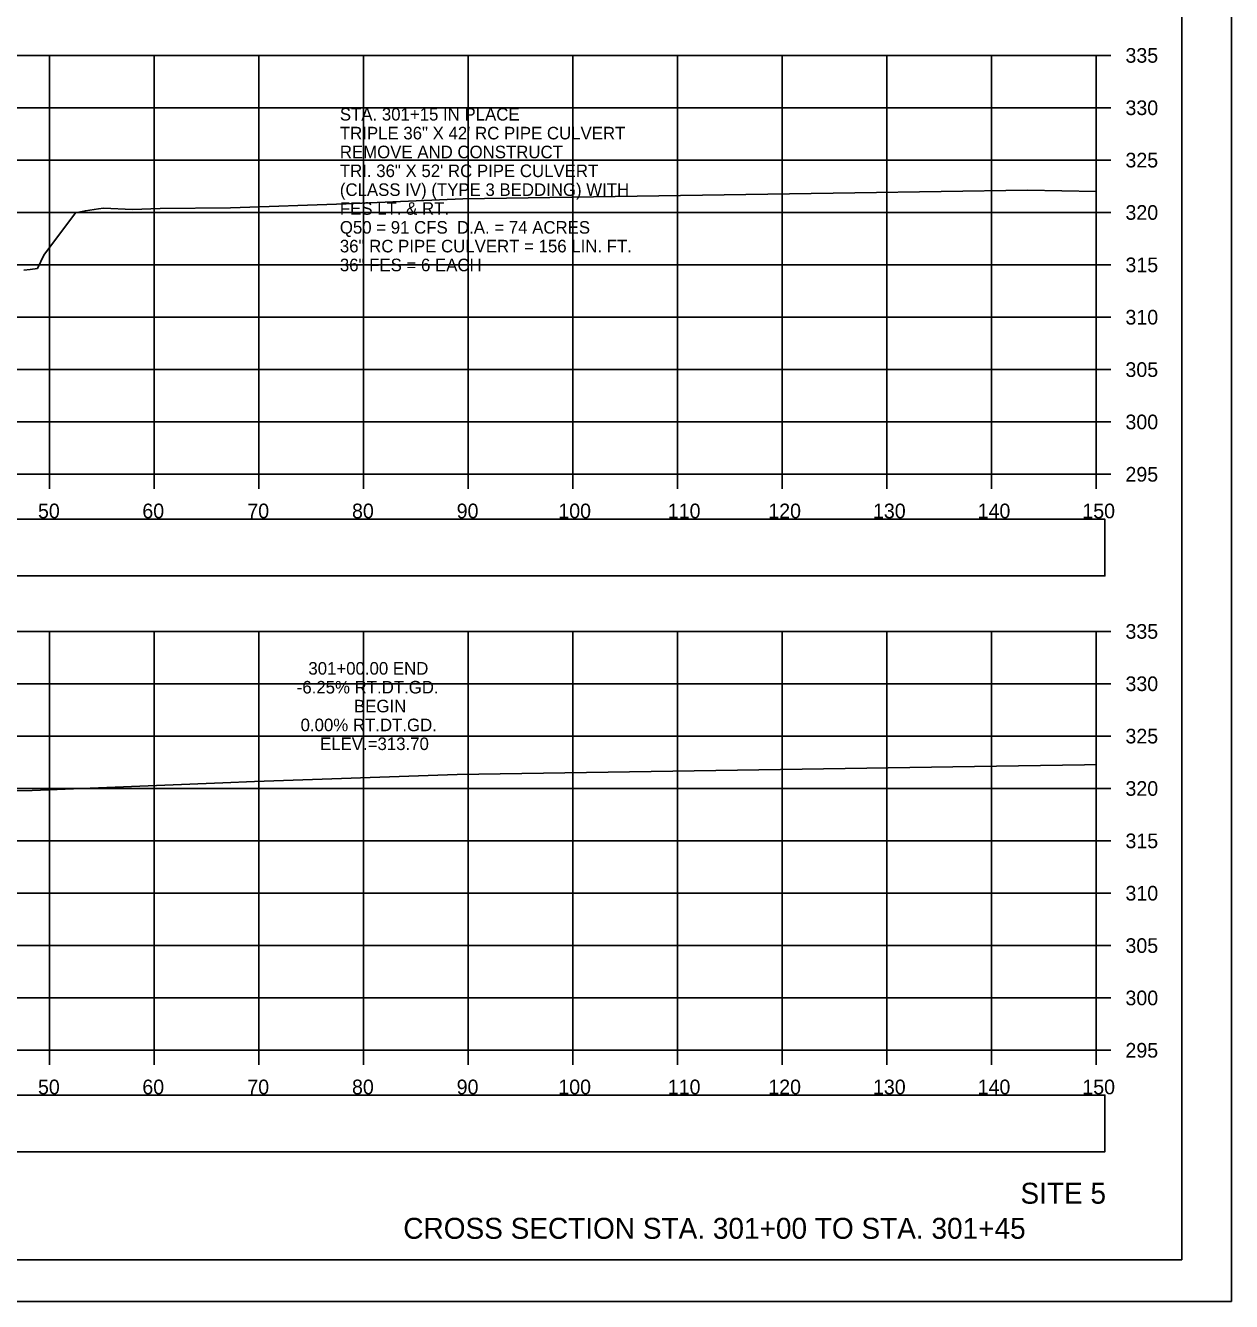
# Model space of a CAD drawing. Extents: x 1376273 to 1384221, y 378927 to 384592.
# Drawn here: x 1381406.1 to 1381521.3, y 380111.8 to 380233.7 of the extents above; entities that cross this region are included whole.
import ezdxf

# ---------------------------------------------------------------- set-up
doc = ezdxf.new("R2010")
doc.units = 0
for name, color, linetype in [('R_Axis', 7, 'Continuous'), ('R_Axis Annot', 7, 'Continuous'), ('R_Border', 7, 'Continuous'), ('R_Draft', 7, 'Continuous'), ('R_Exist Surface', 7, 'Continuous'), ('R_Grid', 7, 'Continuous'), ('R_No Plot', 7, 'Continuous'), ('R_Water', 7, 'Continuous'), ('R_Xsect Elev', 7, 'Continuous')]:
    doc.layers.add(name, color=color, linetype=linetype)

msp = doc.modelspace()

# ---------------------------------------------------------------- linework, layer by layer
at = {"layer": 'R_Axis'}
for p, q in [((1381508.35, 380190.82), (1381508.35, 380230.82)), ((1381509.75, 380230.82), (1381508.35, 380230.82)), ((1381509.75, 380225.82), (1381508.35, 380225.82)), ((1381509.75, 380220.82), (1381508.35, 380220.82)), ((1381509.75, 380215.82), (1381508.35, 380215.82)), ((1381509.75, 380210.82), (1381508.35, 380210.82)), ((1381509.75, 380205.82), (1381508.35, 380205.82)), ((1381509.75, 380200.82), (1381508.35, 380200.82)), ((1381509.75, 380195.82), (1381508.35, 380195.82)), ((1381208.35, 380190.82), (1381508.35, 380190.82)), ((1381408.35, 380189.42), (1381408.35, 380190.82)), ((1381418.35, 380189.42), (1381418.35, 380190.82)), ((1381428.35, 380189.42), (1381428.35, 380190.82)), ((1381438.35, 380189.42), (1381438.35, 380190.82)), ((1381448.35, 380189.42), (1381448.35, 380190.82)), ((1381458.35, 380189.42), (1381458.35, 380190.82)), ((1381468.35, 380189.42), (1381468.35, 380190.82)), ((1381478.35, 380189.42), (1381478.35, 380190.82)), ((1381488.35, 380189.42), (1381488.35, 380190.82)), ((1381498.35, 380189.42), (1381498.35, 380190.82)), ((1381508.35, 380189.42), (1381508.35, 380190.82)), ((1381509.75, 380190.82), (1381508.35, 380190.82)), ((1381508.35, 380135.82), (1381508.35, 380175.82)), ((1381509.75, 380175.82), (1381508.35, 380175.82)), ((1381509.75, 380170.82), (1381508.35, 380170.82)), ((1381509.75, 380165.82), (1381508.35, 380165.82)), ((1381509.75, 380160.82), (1381508.35, 380160.82)), ((1381509.75, 380155.82), (1381508.35, 380155.82)), ((1381509.75, 380150.82), (1381508.35, 380150.82)), ((1381509.75, 380145.82), (1381508.35, 380145.82)), ((1381509.75, 380140.82), (1381508.35, 380140.82)), ((1381208.35, 380135.82), (1381508.35, 380135.82)), ((1381408.35, 380134.42), (1381408.35, 380135.82)), ((1381418.35, 380134.42), (1381418.35, 380135.82)), ((1381428.35, 380134.42), (1381428.35, 380135.82)), ((1381438.35, 380134.42), (1381438.35, 380135.82)), ((1381448.35, 380134.42), (1381448.35, 380135.82)), ((1381458.35, 380134.42), (1381458.35, 380135.82)), ((1381468.35, 380134.42), (1381468.35, 380135.82)), ((1381478.35, 380134.42), (1381478.35, 380135.82)), ((1381488.35, 380134.42), (1381488.35, 380135.82)), ((1381498.35, 380134.42), (1381498.35, 380135.82)), ((1381508.35, 380134.42), (1381508.35, 380135.82)), ((1381509.75, 380135.82), (1381508.35, 380135.82))]:
    msp.add_line(p, q, dxfattribs=at)
at = {"layer": 'R_Axis Annot'}
for points in [[(1381207.5, 380181.11), (1381509.19, 380181.11), (1381509.19, 380186.52), (1381207.5, 380186.52)], [(1381207.5, 380126.14), (1381509.19, 380126.14), (1381509.19, 380131.55), (1381207.5, 380131.55)]]:
    msp.add_lwpolyline(points, close=True, dxfattribs=at)
at = {"layer": 'R_Border'}
for q in [(1381516.53, 380321.28), (1381200.35, 380115.82)]:
    msp.add_line((1381516.53, 380115.82), q, dxfattribs=at)
at = {"layer": 'R_Exist Surface'}
for points in [[(1381405.9, 380210.3), (1381406.52, 380210.38), (1381407.21, 380210.46), (1381407.82, 380211.74), (1381410.85, 380215.78), (1381411.8, 380215.98), (1381413.04, 380216.18), (1381413.52, 380216.22), (1381416.28, 380216.12), (1381418.94, 380216.19), (1381425.65, 380216.25), (1381436.71, 380216.65), (1381447.85, 380217.12), (1381485.3, 380217.7), (1381501.78, 380217.94), (1381508.35, 380217.83)], [(1381403.44, 380160.56), (1381406.7, 380160.63), (1381424.92, 380161.36), (1381427.96, 380161.48), (1381447.32, 380162.16), (1381496.74, 380162.92), (1381507.25, 380163.08), (1381508.35, 380163.11)]]:
    msp.add_lwpolyline(points, dxfattribs=at)
at = {"layer": 'R_Grid'}
for p, q in [((1381208.35, 380230.82), (1381508.35, 380230.82)), ((1381408.35, 380190.82), (1381408.35, 380230.82)), ((1381418.35, 380190.82), (1381418.35, 380230.82)), ((1381428.35, 380190.82), (1381428.35, 380230.82)), ((1381438.35, 380190.82), (1381438.35, 380230.82)), ((1381448.35, 380190.82), (1381448.35, 380230.82)), ((1381458.35, 380190.82), (1381458.35, 380230.82)), ((1381468.35, 380190.82), (1381468.35, 380230.82)), ((1381478.35, 380190.82), (1381478.35, 380230.82)), ((1381488.35, 380190.82), (1381488.35, 380230.82)), ((1381498.35, 380190.82), (1381498.35, 380230.82)), ((1381508.35, 380190.82), (1381508.35, 380230.82)), ((1381208.35, 380225.82), (1381508.35, 380225.82)), ((1381208.35, 380220.82), (1381508.35, 380220.82)), ((1381208.35, 380215.82), (1381508.35, 380215.82)), ((1381208.35, 380210.82), (1381508.35, 380210.82)), ((1381208.35, 380205.82), (1381508.35, 380205.82)), ((1381208.35, 380200.82), (1381508.35, 380200.82)), ((1381208.35, 380195.82), (1381508.35, 380195.82)), ((1381208.35, 380190.82), (1381508.35, 380190.82)), ((1381208.35, 380175.82), (1381508.35, 380175.82)), ((1381408.35, 380135.82), (1381408.35, 380175.82)), ((1381418.35, 380135.82), (1381418.35, 380175.82)), ((1381428.35, 380135.82), (1381428.35, 380175.82)), ((1381438.35, 380135.82), (1381438.35, 380175.82)), ((1381448.35, 380135.82), (1381448.35, 380175.82)), ((1381458.35, 380135.82), (1381458.35, 380175.82)), ((1381468.35, 380135.82), (1381468.35, 380175.82)), ((1381478.35, 380135.82), (1381478.35, 380175.82)), ((1381488.35, 380135.82), (1381488.35, 380175.82)), ((1381498.35, 380135.82), (1381498.35, 380175.82)), ((1381508.35, 380135.82), (1381508.35, 380175.82)), ((1381208.35, 380170.82), (1381508.35, 380170.82)), ((1381208.35, 380165.82), (1381508.35, 380165.82)), ((1381208.35, 380160.82), (1381508.35, 380160.82)), ((1381208.35, 380155.82), (1381508.35, 380155.82)), ((1381208.35, 380150.82), (1381508.35, 380150.82)), ((1381208.35, 380145.82), (1381508.35, 380145.82)), ((1381208.35, 380140.82), (1381508.35, 380140.82)), ((1381208.35, 380135.82), (1381508.35, 380135.82))]:
    msp.add_line(p, q, dxfattribs=at)
at = {"layer": 'R_No Plot'}
msp.add_line((1381187.95, 380111.84), (1381521.28, 380111.84), dxfattribs=at)
for points in [[(1381187.94, 380325.17), (1381521.28, 380325.17), (1381521.28, 380111.84), (1381187.94, 380111.84)], [(1381434.27, 380321.28), (1381434.27, 380311.4), (1381470, 380311.4), (1381470, 380308.48), (1381493.2, 380308.48), (1381493.2, 380284.15), (1381516.53, 380284.15), (1381516.53, 380115.82), (1381200.35, 380115.82), (1381200.35, 380321.28)]]:
    msp.add_lwpolyline(points, close=True, dxfattribs=at)

# ---------------------------------------------------------------- texts
at = {"layer": 'R_Axis Annot'}
for s, p in [('335', (1381511.15, 380230.12)), ('330', (1381511.15, 380225.12)), ('325', (1381511.15, 380220.12)), ('320', (1381511.15, 380215.12)), ('315', (1381511.15, 380210.12)), ('310', (1381511.15, 380205.12)), ('305', (1381511.15, 380200.12)), ('300', (1381511.15, 380195.12)), ('295', (1381511.15, 380190.12)), ('50', (1381407.26, 380186.62)), ('60', (1381417.23, 380186.62)), ('70', (1381427.26, 380186.62)), ('80', (1381437.26, 380186.62)), ('90', (1381447.26, 380186.62)), ('100', (1381456.97, 380186.62)), ('110', (1381467.43, 380186.62)), ('120', (1381477.03, 380186.62)), ('130', (1381487.03, 380186.62)), ('140', (1381497.03, 380186.62)), ('150', (1381507.03, 380186.62)), ('335', (1381511.15, 380175.12)), ('330', (1381511.15, 380170.12)), ('325', (1381511.15, 380165.12)), ('320', (1381511.15, 380160.12)), ('315', (1381511.15, 380155.12)), ('310', (1381511.15, 380150.12)), ('305', (1381511.15, 380145.12)), ('300', (1381511.15, 380140.12)), ('295', (1381511.15, 380135.12)), ('50', (1381407.26, 380131.62)), ('60', (1381417.23, 380131.62)), ('70', (1381427.26, 380131.62)), ('80', (1381437.26, 380131.62)), ('90', (1381447.26, 380131.62)), ('100', (1381456.97, 380131.62)), ('110', (1381467.43, 380131.62)), ('120', (1381477.03, 380131.62)), ('130', (1381487.03, 380131.62)), ('140', (1381497.03, 380131.62)), ('150', (1381507.03, 380131.62))]:
    msp.add_text(s, height=1.4, dxfattribs=at).set_placement(p)
at = {"layer": 'R_Draft'}
for s, p in [('SITE 5', (1381501.12, 380121.17)), ('CROSS SECTION STA. 301+00 TO STA. 301+45', (1381442.16, 380117.82))]:
    msp.add_text(s, height=2, dxfattribs=at).set_placement(p)
at = {"layer": 'R_Water'}
for s, p in [('STA. 301+15 IN PLACE', (1381436.1, 380224.6)), ('TRIPLE 36" X 42\' RC PIPE CULVERT', (1381436.1, 380222.8)), ('REMOVE AND CONSTRUCT', (1381436.1, 380221)), ('TRI. 36" X 52\' RC PIPE CULVERT', (1381436.1, 380219.2)), ('(CLASS IV) (TYPE 3 BEDDING) WITH ', (1381436.1, 380217.4)), ('FES LT. & RT.', (1381436.1, 380215.6)), ('Q50 = 91 CFS  D.A. = 74 ACRES', (1381436.1, 380213.8)), ('36" RC PIPE CULVERT = 156 LIN. FT.', (1381436.1, 380212.01)), ('36" FES = 6 EACH', (1381436.1, 380210.21))]:
    msp.add_text(s, height=1.2, dxfattribs=at).set_placement(p)
at = {"layer": 'R_Xsect Elev'}
for s, p in [('301+00.00 END', (1381433.09, 380171.69)), ('-6.25% RT.DT.GD.', (1381431.98, 380169.89)), ('BEGIN', (1381437.45, 380168.09)), ('0.00% RT.DT.GD.', (1381432.35, 380166.29)), ('ELEV.=313.70', (1381434.21, 380164.49))]:
    msp.add_text(s, height=1.2, rotation=360, dxfattribs=at).set_placement(p)

doc.saveas('drawing.dxf')
